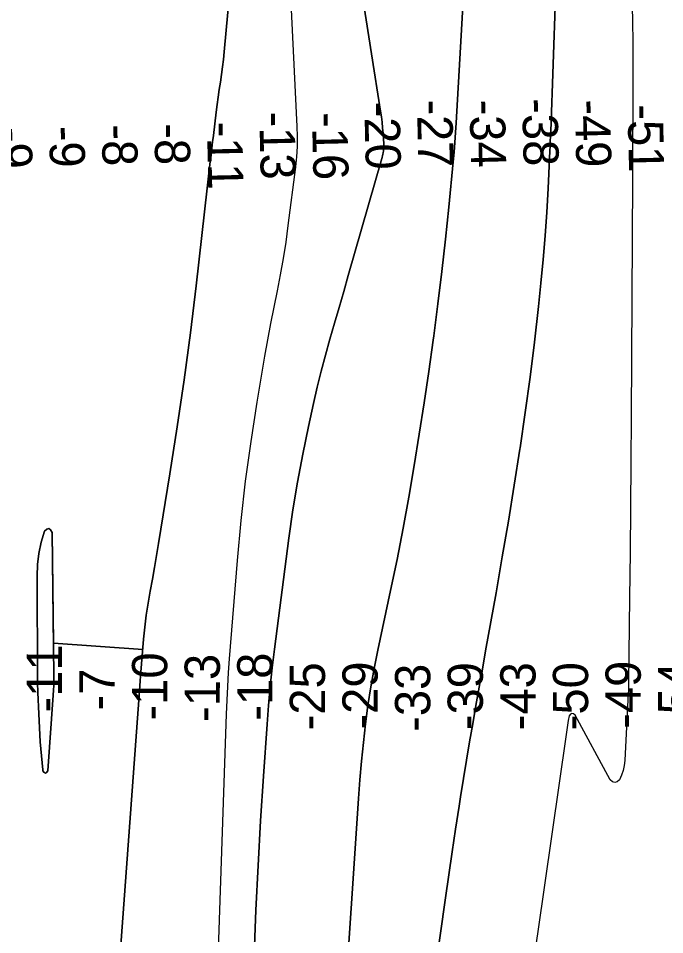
# Model space of a CAD drawing. Extents: x 3535183 to 3573198, y 534952 to 560562.
# Drawn here: x 3551655 to 3552883, y 555219 to 556961 of the extents above; entities that cross this region are included whole.
import ezdxf

# ---------------------------------------------------------------- set-up
doc = ezdxf.new("R2010")
doc.units = 0
for name, color, linetype in [('V-RIVR-RANG', 7, 'Continuous'), ('V-TOPO-DPTH', 7, 'Continuous'), ('V-TOPO-MAJR', 7, 'Continuous'), ('V-TOPO-MINR', 7, 'Continuous')]:
    doc.layers.add(name, color=color, linetype=linetype)

msp = doc.modelspace()

# ---------------------------------------------------------------- linework, layer by layer
at = {"layer": 'V-TOPO-DPTH'}
for points in [[(3552523.5, 557405.3), (3552486.7, 556762.5), (3552485.5, 556744), (3552484.2, 556725.5), (3552482.6, 556706.9), (3552481, 556688.4), (3552472.7, 556602.6), (3552466.4, 556541.3), (3552459.6, 556480), (3552452.1, 556418.8), (3552444.1, 556357.6), (3552443, 556349.7), (3552434.6, 556289.9), (3552425.8, 556230.2), (3552416.6, 556170.5), (3552407.1, 556110.9), (3552396.8, 556051.3), (3552386, 555991.9), (3552374.4, 555932.7), (3552362.2, 555873.5), (3552337.8, 555759.8), (3552330.9, 555725), (3552324.5, 555690.1), (3552319.1, 555655), (3552314.4, 555619.8), (3552310.4, 555584.5), (3552306.8, 555549.2), (3552303.8, 555513.8), (3552301.1, 555478.4), (3552246.2, 554652.2)], [(3552246.2, 554652.2), (3552301.1, 555478.4), (3552303.8, 555513.8), (3552306.8, 555549.2), (3552310.4, 555584.5), (3552314.4, 555619.8), (3552319.1, 555655), (3552324.5, 555690.1), (3552330.9, 555725), (3552337.8, 555759.8), (3552362.2, 555873.5), (3552374.4, 555932.7), (3552386, 555991.9), (3552396.8, 556051.3), (3552407.1, 556110.9), (3552416.6, 556170.5), (3552425.8, 556230.2), (3552434.6, 556289.9), (3552443, 556349.7), (3552444.1, 556357.6), (3552452.1, 556418.8), (3552459.6, 556480), (3552466.4, 556541.3), (3552472.7, 556602.6), (3552481, 556688.4), (3552482.6, 556706.9), (3552484.2, 556725.5), (3552485.5, 556744), (3552486.7, 556762.5), (3552523.5, 557405.3)], [(3551821, 554811.5), (3551884.2, 555673.9), (3551884.9, 555683.1), (3551885.6, 555692.3), (3551886.3, 555701.5), (3551887.1, 555710.7), (3551892.8, 555781.2), (3551895, 555804.1), (3551897.7, 555826.9), (3551901.2, 555849.6), (3551905.1, 555872.2), (3551909.3, 555894.8), (3551913.4, 555917.4), (3551917.3, 555940.1), (3551921, 555962.7), (3551942.7, 556095.5), (3551956.6, 556184.7), (3551969.7, 556273.9), (3551981.5, 556363.4), (3551992.4, 556453), (3552019.5, 556688.9), (3552021, 556701.4), (3552022.4, 556713.9), (3552023.9, 556726.4), (3552025.4, 556738.9), (3552030.6, 556783.1), (3552032.4, 556797.5), (3552034.3, 556811.8), (3552036.4, 556826.1), (3552038.6, 556840.3), (3552040.8, 556854.6), (3552042.7, 556868.9), (3552044.4, 556883.2), (3552045.9, 556897.6), (3552060, 557048.9)], [(3551891.2, 555761.3), (3551892.8, 555781.2), (3551895, 555804.1), (3551897.7, 555826.9), (3551901.2, 555849.6), (3551905.1, 555872.2), (3551909.3, 555894.8), (3551913.4, 555917.4), (3551917.3, 555940.1), (3551921, 555962.7), (3551942.7, 556095.5), (3551956.6, 556184.7), (3551969.7, 556273.9), (3551981.5, 556363.4), (3551992.4, 556453), (3552019.5, 556688.9), (3552021, 556701.4), (3552022.4, 556713.9), (3552023.9, 556726.4), (3552025.4, 556738.9), (3552030.6, 556783.1), (3552032.4, 556797.5), (3552034.3, 556811.8), (3552036.4, 556826.1), (3552038.6, 556840.3), (3552040.8, 556854.6), (3552042.7, 556868.9), (3552044.4, 556883.2), (3552045.9, 556897.6), (3552060, 557048.9)], [(3552305.8, 557023.8), (3552315.9, 556958.8), (3552326, 556893.8), (3552343, 556785.1), (3552344.5, 556774.4), (3552345.8, 556763.8), (3552346.8, 556753.1), (3552347.7, 556742.4), (3552349, 556722.5), (3552349, 556720.1), (3552349, 556719.3), (3552348.5, 556710.6), (3552348.3, 556708.6), (3552348.1, 556706.6), (3552347.4, 556702.5), (3552347, 556700.5), (3552346, 556696.6), (3552345.4, 556694.6), (3552281.7, 556472.3), (3552273, 556442), (3552264.3, 556411.7), (3552255.6, 556381.5), (3552246.9, 556351.3), (3552238.4, 556320.9), (3552230.4, 556290.5), (3552222.8, 556260), (3552215.7, 556229.3), (3552206, 556185.5), (3552195, 556132.7), (3552185, 556079.8), (3552176.4, 556026.6), (3552168.7, 555973.2), (3552141.5, 555762.1), (3552137.2, 555726.5), (3552133.3, 555690.9), (3552130.1, 555655.1), (3552127.3, 555619.4), (3552120.4, 555520.8), (3552114.9, 555435.8), (3552110.1, 555350.6), (3552106.2, 555265.5), (3552103, 555180.3)], [(3552103, 555180.3), (3552106.2, 555265.5), (3552110.1, 555350.6), (3552114.9, 555435.8), (3552120.4, 555520.8), (3552127.3, 555619.4), (3552130.1, 555655.1), (3552133.3, 555690.9), (3552137.2, 555726.5), (3552141.5, 555762.1), (3552168.7, 555973.2), (3552176.4, 556026.6), (3552185, 556079.8), (3552195, 556132.7), (3552206, 556185.5), (3552215.7, 556229.3), (3552222.8, 556260), (3552230.4, 556290.5), (3552238.4, 556320.9), (3552246.9, 556351.3), (3552255.6, 556381.5), (3552264.3, 556411.7), (3552273, 556442), (3552281.7, 556472.3), (3552345.4, 556694.6), (3552346, 556696.6), (3552347, 556700.5), (3552347.4, 556702.5), (3552348.1, 556706.6), (3552348.3, 556708.6), (3552348.5, 556710.6), (3552349, 556719.3), (3552349, 556720.1), (3552349, 556722.5), (3552347.7, 556742.4), (3552346.8, 556753.1), (3552345.8, 556763.8), (3552344.5, 556774.4), (3552343, 556785.1), (3552326, 556893.8), (3552315.9, 556958.8), (3552305.8, 557023.8)], [(3552675.4, 557002.6), (3552666.3, 556745.9), (3552665.9, 556736.7), (3552665.6, 556727.6), (3552665.2, 556718.5), (3552664.8, 556709.4), (3552661.4, 556637.6), (3552658.9, 556592.7), (3552655.9, 556547.7), (3552652, 556502.9), (3552647.7, 556458), (3552642.9, 556413.2), (3552635.3, 556346), (3552627.1, 556278.9), (3552617.9, 556212), (3552608.2, 556145.1), (3552607.7, 556142.1), (3552597, 556073.8), (3552585.9, 556005.5), (3552574.3, 555937.4), (3552562.4, 555869.3), (3552542.7, 555758.9), (3552536.6, 555724.3), (3552530.4, 555689.6), (3552524.2, 555655), (3552518.1, 555620.3), (3552512.1, 555585.6), (3552506.2, 555551), (3552500.5, 555516.2), (3552495, 555481.5), (3552492.3, 555463.8), (3552485.6, 555420.1), (3552479.1, 555376.5), (3552472.7, 555332.8), (3552466.4, 555289.1), (3552434.9, 555065.6)], [(3552434.9, 555065.6), (3552466.4, 555289.1), (3552472.7, 555332.8), (3552479.1, 555376.5), (3552485.6, 555420.1), (3552492.3, 555463.8), (3552495, 555481.5), (3552500.5, 555516.2), (3552506.2, 555551), (3552512.1, 555585.6), (3552518.1, 555620.3), (3552524.2, 555655), (3552530.4, 555689.6), (3552536.6, 555724.3), (3552542.7, 555758.9), (3552562.4, 555869.3), (3552574.3, 555937.4), (3552585.9, 556005.5), (3552597, 556073.8), (3552607.7, 556142.1), (3552608.2, 556145.1), (3552617.9, 556212), (3552627.1, 556278.9), (3552635.3, 556346), (3552642.9, 556413.2), (3552647.7, 556458), (3552652, 556502.9), (3552655.9, 556547.7), (3552658.9, 556592.7), (3552661.4, 556637.6), (3552664.8, 556709.4), (3552665.2, 556718.5), (3552665.6, 556727.6), (3552665.9, 556736.7), (3552666.3, 556745.9), (3552675.4, 557002.6)], [(3551712.6, 555991.4), (3551708.6, 555990.1), (3551704.2, 555986.4), (3551698.2, 555965.4), (3551693.6, 555944.2), (3551691.2, 555922.7), (3551690.2, 555900.9), (3551691.1, 555705.4), (3551691.1, 555698.9), (3551691.2, 555692.5), (3551691.4, 555686), (3551691.6, 555679.6), (3551693.3, 555639), (3551694.6, 555612.3), (3551696.3, 555585.6), (3551698.4, 555559), (3551700.9, 555532.4), (3551701.1, 555530.5), (3551703.6, 555527.4), (3551706, 555526.2), (3551708.4, 555527.5), (3551710.8, 555530.6), (3551720.9, 555674.7), (3551721.4, 555683.8), (3551721.8, 555692.8), (3551722, 555701.9), (3551722, 555711), (3551718.9, 555984), (3551715.9, 555989), (3551712.6, 555991.4)], [(3551890.8, 555757.2), (3551891.2, 555761.3), (3551721.3, 555773.7), (3551721.4, 555766.4), (3551722, 555711), (3551722, 555701.9), (3551721.8, 555692.8), (3551721.4, 555683.8), (3551720.9, 555674.7), (3551710.8, 555530.6), (3551708.4, 555527.5), (3551706, 555526.2), (3551703.6, 555527.4), (3551701.1, 555530.5), (3551700.9, 555532.4), (3551698.4, 555559), (3551696.3, 555585.6), (3551694.6, 555612.3), (3551693.3, 555639), (3551691.6, 555679.6), (3551691.4, 555686), (3551691.2, 555692.5), (3551691.1, 555698.9), (3551691.1, 555705.4), (3551690.2, 555900.9), (3551691.2, 555922.7), (3551693.6, 555944.2), (3551698.2, 555965.4), (3551704.2, 555986.4), (3551708.6, 555990.1), (3551712.6, 555991.4)], [(3551712.6, 555991.4), (3551715.9, 555989), (3551718.9, 555984), (3551721.3, 555773.7), (3551891.2, 555761.3)], [(3551821, 554811.5), (3551884.2, 555673.9), (3551884.9, 555683.1), (3551885.6, 555692.3), (3551886.3, 555701.5), (3551887.1, 555710.7), (3551890.8, 555757.2)]]:
    msp.add_lwpolyline(points, dxfattribs=at)
at = {"layer": 'V-TOPO-MAJR'}
msp.add_lwpolyline([(3552820.8, 557003.9), (3552821.6, 556958.4), (3552822.2, 556912.9), (3552822.4, 556867.5), (3552822.5, 556822), (3552822.4, 556805.8), (3552822.3, 556768.4), (3552822.1, 556731), (3552822, 556693.6), (3552821.8, 556656.2), (3552819.2, 556202.8), (3552818.7, 556117.1), (3552818, 556031.4), (3552817.2, 555945.7), (3552816.2, 555860), (3552814.3, 555698.9), (3552814.2, 555693.8), (3552814.1, 555688.7), (3552813.9, 555683.6), (3552813.7, 555678.5), (3552807.1, 555550.2), (3552806, 555540.7), (3552804.1, 555531.4), (3552801.1, 555522.4), (3552797.3, 555513.7), (3552792.8, 555509.8), (3552788.4, 555508.2), (3552783.9, 555509.7), (3552779.3, 555513.5), (3552713, 555636.8), (3552709.6, 555639.2), (3552706.5, 555640), (3552703.8, 555638.3), (3552701.4, 555635), (3552699.8, 555626.2), (3552698.4, 555617.3), (3552697, 555608.5), (3552695.7, 555599.7), (3552641.5, 555220.5), (3552626.3, 555120.4)], dxfattribs=at)
at = {"layer": 'V-TOPO-MINR'}
for points in [[(3552523.5, 557405.3), (3552486.7, 556762.5), (3552485.5, 556744), (3552484.2, 556725.5), (3552482.6, 556706.9), (3552481, 556688.4), (3552472.7, 556602.6), (3552466.4, 556541.3), (3552459.6, 556480), (3552452.1, 556418.8), (3552444.1, 556357.6), (3552443, 556349.7), (3552434.6, 556289.9), (3552425.8, 556230.2), (3552416.6, 556170.5), (3552407.1, 556110.9), (3552396.8, 556051.3), (3552386, 555991.9), (3552374.4, 555932.7), (3552362.2, 555873.5), (3552337.8, 555759.8), (3552330.9, 555725), (3552324.5, 555690.1), (3552319.1, 555655), (3552314.4, 555619.8), (3552310.4, 555584.5), (3552306.8, 555549.2), (3552303.8, 555513.8), (3552301.1, 555478.4), (3552246.2, 554652.2)], [(3552158.2, 557292.3), (3552184.1, 556755.7), (3552184.5, 556736.6), (3552184.3, 556717.4), (3552183, 556698.3), (3552181.1, 556679.3), (3552167.1, 556567.4), (3552162.7, 556536.1), (3552157.9, 556505), (3552152.3, 556474), (3552146.2, 556443), (3552140, 556412.1), (3552133.9, 556381.1), (3552128.2, 556350.1), (3552122.7, 556319), (3552107.9, 556231.7), (3552096.2, 556156.8), (3552085.8, 556081.7), (3552077.4, 556006.4), (3552070.4, 555930.9), (3552055.5, 555743.8), (3552053.6, 555717.5), (3552051.9, 555691.2), (3552050.6, 555664.9), (3552049.5, 555638.6), (3552018.2, 554706.7)], [(3552060, 557048.9), (3552045.9, 556897.6), (3552044.4, 556883.2), (3552042.7, 556868.9), (3552040.8, 556854.6), (3552038.6, 556840.3), (3552036.4, 556826.1), (3552034.3, 556811.8), (3552032.4, 556797.5), (3552030.6, 556783.1), (3552025.4, 556738.9), (3552023.9, 556726.4), (3552022.4, 556713.9), (3552021, 556701.4), (3552019.5, 556688.9), (3551992.4, 556453), (3551981.5, 556363.4), (3551969.7, 556273.9), (3551956.6, 556184.7), (3551942.7, 556095.5), (3551921, 555962.7), (3551917.3, 555940.1), (3551913.4, 555917.4), (3551909.3, 555894.8), (3551905.1, 555872.2), (3551901.2, 555849.6), (3551897.7, 555826.9), (3551895, 555804.1), (3551892.8, 555781.2), (3551887.1, 555710.7), (3551886.3, 555701.5), (3551885.6, 555692.3), (3551884.9, 555683.1), (3551884.2, 555673.9), (3551821, 554811.5)], [(3552305.8, 557023.8), (3552315.9, 556958.8), (3552326, 556893.8), (3552343, 556785.1), (3552344.5, 556774.4), (3552345.8, 556763.8), (3552346.8, 556753.1), (3552347.7, 556742.4), (3552349, 556722.5), (3552349, 556720.1), (3552349, 556719.3), (3552348.5, 556710.6), (3552348.3, 556708.6), (3552348.1, 556706.6), (3552347.4, 556702.5), (3552347, 556700.5), (3552346, 556696.6), (3552345.4, 556694.6), (3552281.7, 556472.3), (3552273, 556442), (3552264.3, 556411.7), (3552255.6, 556381.5), (3552246.9, 556351.3), (3552238.4, 556320.9), (3552230.4, 556290.5), (3552222.8, 556260), (3552215.7, 556229.3), (3552206, 556185.5), (3552195, 556132.7), (3552185, 556079.8), (3552176.4, 556026.6), (3552168.7, 555973.2), (3552141.5, 555762.1), (3552137.2, 555726.5), (3552133.3, 555690.9), (3552130.1, 555655.1), (3552127.3, 555619.4), (3552120.4, 555520.8), (3552114.9, 555435.8), (3552110.1, 555350.6), (3552106.2, 555265.5), (3552103, 555180.3)], [(3552675.4, 557002.6), (3552666.3, 556745.9), (3552665.9, 556736.7), (3552665.6, 556727.6), (3552665.2, 556718.5), (3552664.8, 556709.4), (3552661.4, 556637.6), (3552658.9, 556592.7), (3552655.9, 556547.7), (3552652, 556502.9), (3552647.7, 556458), (3552642.9, 556413.2), (3552635.3, 556346), (3552627.1, 556278.9), (3552617.9, 556212), (3552608.2, 556145.1), (3552607.7, 556142.1), (3552597, 556073.8), (3552585.9, 556005.5), (3552574.3, 555937.4), (3552562.4, 555869.3), (3552542.7, 555758.9), (3552536.6, 555724.3), (3552530.4, 555689.6), (3552524.2, 555655), (3552518.1, 555620.3), (3552512.1, 555585.6), (3552506.2, 555551), (3552500.5, 555516.2), (3552495, 555481.5), (3552492.3, 555463.8), (3552485.6, 555420.1), (3552479.1, 555376.5), (3552472.7, 555332.8), (3552466.4, 555289.1), (3552434.9, 555065.6)], [(3551712.6, 555991.4), (3551708.6, 555990.1), (3551704.2, 555986.4), (3551698.2, 555965.4), (3551693.6, 555944.2), (3551691.2, 555922.7), (3551690.2, 555900.9), (3551691.1, 555705.4), (3551691.1, 555698.9), (3551691.2, 555692.5), (3551691.4, 555686), (3551691.6, 555679.6), (3551693.3, 555639), (3551694.6, 555612.3), (3551696.3, 555585.6), (3551698.4, 555559), (3551700.9, 555532.4), (3551701.1, 555530.5), (3551703.6, 555527.4), (3551706, 555526.2), (3551708.4, 555527.5), (3551710.8, 555530.6), (3551720.9, 555674.7), (3551721.4, 555683.8), (3551721.8, 555692.8), (3551722, 555701.9), (3551722, 555711), (3551718.9, 555984), (3551715.9, 555989), (3551712.6, 555991.4)]]:
    msp.add_lwpolyline(points, dxfattribs=at)

# ---------------------------------------------------------------- texts
at = {"layer": 'V-RIVR-RANG'}
for s, rotation, p in [('-27', 271.3669, (3552412, 556806.3)), ('-34', 271.3669, (3552512, 556806.1)), ('-38', 271.3669, (3552612, 556809)), ('-49', 271.3669, (3552712, 556806.6)), ('-20', 271.3669, (3552312, 556802.3)), ('-51', 271.3669, (3552812.3, 556797.2)), ('-13', 271.3669, (3552112.4, 556783.5)), ('-16', 271.3669, (3552212.5, 556782.5)), ('-9', 271.3669, (3551613, 556754.1)), ('-9', 271.3669, (3551713, 556756.3)), ('-8', 271.3669, (3551812.9, 556759.2)), ('-8', 271.3669, (3551912.9, 556761.3)), ('-11', 271.3669, (3552012.9, 556764.3)), ('-11', 89.9472, (3551737.5, 555641.7)), ('-10', 89.9472, (3551937.5, 555626.3)), ('-13', 89.9472, (3552037.5, 555623.6)), ('-18', 89.9472, (3552137.5, 555625.9)), ('-25', 89.9472, (3552237.4, 555607.6)), ('-29', 89.9472, (3552337.4, 555609.1)), ('-33', 89.9472, (3552437.4, 555604.8)), ('-39', 89.9472, (3552537.4, 555607.9)), ('-43', 89.9472, (3552637.4, 555607.8)), ('-50', 89.9472, (3552737.4, 555607.8)), ('-49', 89.9472, (3552837.4, 555610.6)), ('-54', 89.9472, (3552937.4, 555608.1)), ('-7', 89.9472, (3551837.5, 555645.4))]:
    msp.add_text(s, height=67, rotation=rotation, dxfattribs=at).set_placement(p)

doc.saveas('drawing.dxf')
